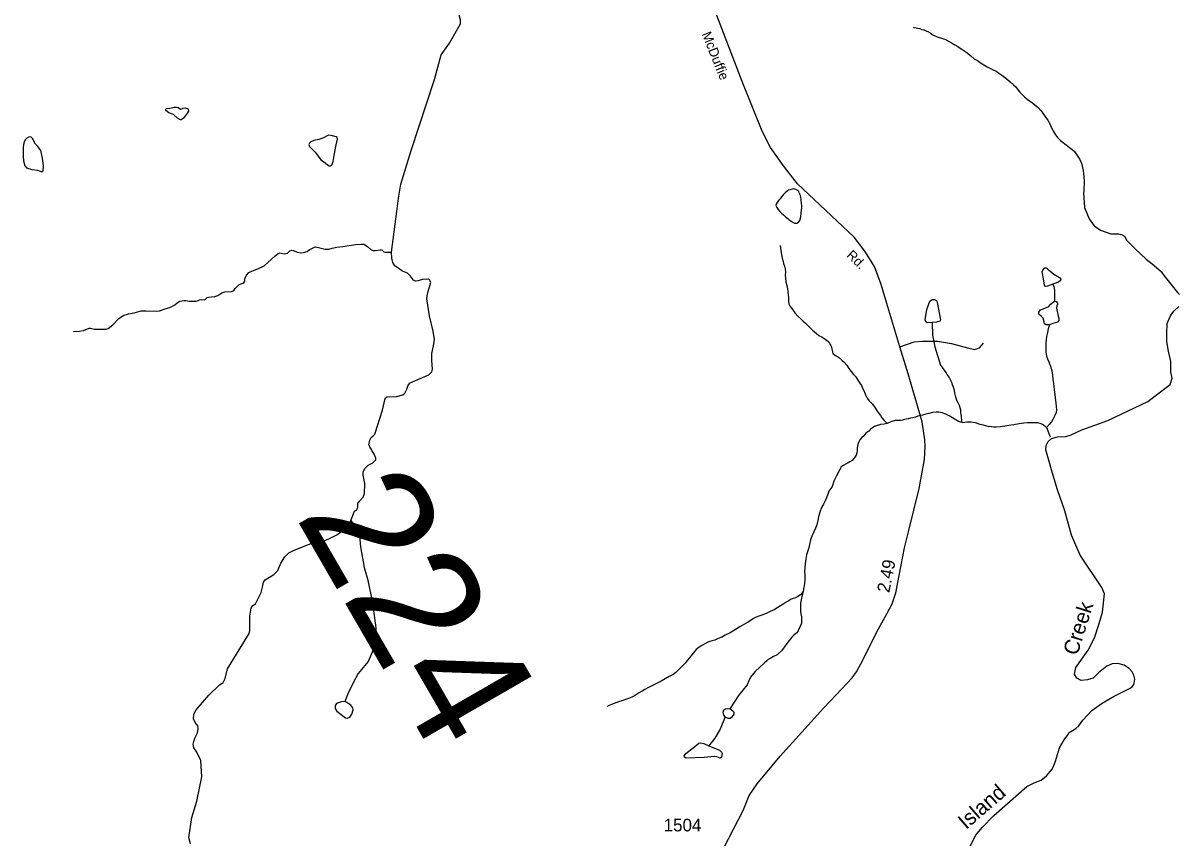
# Model space of a CAD drawing. Extents: x 2056842 to 2160602, y 826753 to 1016856.
# Drawn here: x 2137510 to 2148901, y 1002731 to 1010773 of the extents above; entities that cross this region are included whole.
import ezdxf

# ---------------------------------------------------------------- set-up
doc = ezdxf.new("R2010")
doc.units = 0
for name, color, linetype in [('Exist Boundary Political CountyLine', 7, 'Continuous'), ('Exist Hydrographic Creek Single Shore', 7, 'Continuous'), ('Exist Hydrographic Creek Single Shore Label', 7, 'Continuous'), ('Exist Hydrographic Misc Water Feature', 7, 'Continuous'), ('Exist Road Non-System Type 51', 7, 'Continuous'), ('Exist Road Secondary Mileage Hundredths English Label', 7, 'Continuous'), ('Exist Road Secondary Structure Standard Bridge Number Label', 7, 'Continuous'), ('Exist Road Secondary Type 51 Attributed', 7, 'Continuous'), ('Exist Road Secondary Type 51 Label', 7, 'Continuous'), ('Exist Road Secondary Type 51 Number Label', 7, 'Continuous')]:
    doc.layers.add(name, color=color, linetype=linetype)

msp = doc.modelspace()

# ---------------------------------------------------------------- linework, layer by layer
at = {"layer": 'Exist Boundary Political CountyLine'}
for points in [[(2147953, 1006759), (2148211, 1006850), (2148604, 1007039), (2148676, 1007094), (2148824, 1007207), (2148846, 1007270), (2148831, 1007332), (2148831, 1007433), (2148809, 1007534), (2148792, 1007631), (2148792, 1007710), (2148795, 1007807), (2148828, 1007885), (2148861, 1007931), (2148910, 1007976)], [(2147660, 1003411), (2147678, 1003447), (2147693, 1003489), (2147732, 1003620), (2147780, 1003699), (2147815, 1003750), (2147830, 1003773), (2147893, 1003812), (2147925, 1003839), (2147964, 1003892), (2148052, 1003988), (2148153, 1004063), (2148271, 1004129), (2148424, 1004207), (2148449, 1004224), (2148465, 1004245), (2148469, 1004260), (2148478, 1004299), (2148466, 1004339), (2148449, 1004372), (2148422, 1004404), (2148372, 1004435), (2148310, 1004453), (2148254, 1004448), (2148201, 1004427), (2148118, 1004361), (2148065, 1004308), (2148008, 1004291), (2147947, 1004286), (2147903, 1004308), (2147881, 1004348), (2147894, 1004413), (2148017, 1004585), (2148079, 1004707), (2148126, 1004847), (2148156, 1004961), (2148178, 1005139), (2148150, 1005202), (2147936, 1005523), (2147853, 1005720), (2147787, 1005961), (2147715, 1006167), (2147660, 1006342), (2147625, 1006469), (2147599, 1006561), (2147603, 1006605), (2147621, 1006645), (2147656, 1006675), (2147713, 1006689), (2147796, 1006693), (2147848, 1006710), (2147953, 1006759)], [(2146843, 1002629), (2146909, 1002757), (2146970, 1002835), (2147084, 1002954), (2147412, 1003239), (2147482, 1003275), (2147553, 1003302), (2147604, 1003343), (2147660, 1003411)]]:
    msp.add_lwpolyline(points, dxfattribs=at)
at = {"layer": 'Exist Hydrographic Creek Single Shore'}
for points in [[(2141145, 1008513), (2141198, 1008915), (2141214, 1009047), (2141235, 1009184), (2141339, 1009515), (2141569, 1010217), (2141635, 1010460), (2141717, 1010575), (2141825, 1010767), (2141824, 1010805), (2141743, 1011123)], [(2138009, 1007730), (2138065, 1007732), (2138105, 1007739), (2138161, 1007761), (2138176, 1007763), (2138216, 1007754), (2138272, 1007752), (2138331, 1007752), (2138351, 1007759), (2138394, 1007795), (2138454, 1007859), (2138498, 1007888), (2138549, 1007904), (2138605, 1007915), (2138676, 1007933), (2138722, 1007934), (2138822, 1007930), (2138857, 1007935), (2138911, 1007952), (2138958, 1007968), (2139006, 1007994), (2139029, 1008014), (2139058, 1008028), (2139098, 1008037), (2139115, 1008036), (2139150, 1008030), (2139218, 1008029), (2139237, 1008035), (2139251, 1008042), (2139271, 1008044), (2139296, 1008041), (2139311, 1008050), (2139325, 1008065), (2139339, 1008069), (2139370, 1008073), (2139403, 1008076), (2139430, 1008086), (2139470, 1008112), (2139499, 1008120), (2139565, 1008124), (2139590, 1008133), (2139602, 1008155), (2139638, 1008189), (2139667, 1008202), (2139685, 1008208), (2139698, 1008225), (2139698, 1008248), (2139715, 1008287), (2139737, 1008311), (2139774, 1008328), (2139827, 1008347), (2139889, 1008377), (2139926, 1008411), (2139995, 1008472), (2140025, 1008501), (2140044, 1008506), (2140087, 1008497), (2140117, 1008503), (2140142, 1008527), (2140160, 1008531), (2140177, 1008528), (2140213, 1008513), (2140250, 1008507), (2140276, 1008508), (2140311, 1008519), (2140333, 1008535), (2140384, 1008562), (2140396, 1008564), (2140423, 1008558), (2140491, 1008541), (2140525, 1008541), (2140559, 1008551), (2140604, 1008563), (2140662, 1008568), (2140792, 1008589), (2140848, 1008592), (2140871, 1008590), (2140907, 1008569), (2140945, 1008534), (2140964, 1008529), (2140983, 1008529), (2141031, 1008537), (2141048, 1008534), (2141069, 1008517), (2141086, 1008511), (2141117, 1008511), (2141145, 1008513)], [(2140742, 1005863), (2140780, 1005956), (2140804, 1005972), (2140812, 1005993), (2140811, 1006033), (2140830, 1006055), (2140865, 1006093), (2140879, 1006130), (2140881, 1006231), (2140864, 1006311), (2140866, 1006345), (2140885, 1006382), (2140913, 1006412), (2140961, 1006435), (2140990, 1006462), (2140990, 1006480), (2140972, 1006518), (2140931, 1006592), (2140921, 1006611), (2140930, 1006656), (2140943, 1006683), (2140962, 1006699), (2140981, 1006715), (2141057, 1006953), (2141077, 1007054), (2141086, 1007074), (2141103, 1007084), (2141193, 1007088), (2141257, 1007106), (2141277, 1007122), (2141296, 1007161), (2141308, 1007201), (2141328, 1007224), (2141405, 1007255), (2141511, 1007302), (2141542, 1007333), (2141550, 1007357), (2141541, 1007442), (2141543, 1007514), (2141560, 1007589), (2141568, 1007649), (2141554, 1007733), (2141520, 1007885), (2141492, 1008052), (2141495, 1008081), (2141507, 1008126), (2141523, 1008180), (2141531, 1008214), (2141524, 1008237), (2141509, 1008246), (2141446, 1008243), (2141406, 1008228), (2141382, 1008227), (2141362, 1008237), (2141331, 1008275), (2141303, 1008305), (2141253, 1008326), (2141176, 1008378), (2141157, 1008409), (2141148, 1008453), (2141145, 1008513)], [(2139162, 1002672), (2139145, 1002735), (2139176, 1002932), (2139223, 1003093), (2139274, 1003336), (2139264, 1003494), (2139223, 1003577), (2139194, 1003619), (2139188, 1003657), (2139193, 1003683), (2139206, 1003715), (2139231, 1003769), (2139237, 1003811), (2139235, 1003838), (2139209, 1003870), (2139190, 1003906), (2139194, 1003954), (2139217, 1003997), (2139344, 1004139), (2139448, 1004242), (2139483, 1004267), (2139504, 1004304), (2139528, 1004400), (2139741, 1004748), (2139747, 1004779), (2139746, 1004919), (2139759, 1004998), (2139777, 1005025), (2139802, 1005043), (2139859, 1005155), (2139871, 1005205), (2139881, 1005255), (2139899, 1005279), (2139984, 1005331), (2140024, 1005372), (2140052, 1005442), (2140091, 1005505), (2140131, 1005544), (2140185, 1005570), (2140327, 1005627), (2140406, 1005656), (2140482, 1005666), (2140518, 1005679), (2140558, 1005701), (2140606, 1005724), (2140689, 1005785), (2140719, 1005811), (2140730, 1005831), (2140742, 1005863)]]:
    msp.add_lwpolyline(points, dxfattribs=at)
at = {"layer": 'Exist Hydrographic Misc Water Feature'}
msp.add_line((2146778, 1006833), (2146768, 1006835), dxfattribs=at)
for points in [[(2146291, 1010733), (2146333, 1010723), (2146357, 1010719), (2146375, 1010711), (2146395, 1010707), (2146409, 1010701), (2146434, 1010689), (2146456, 1010677), (2146478, 1010661), (2146504, 1010647), (2146536, 1010634), (2146568, 1010624), (2146600, 1010614), (2146618, 1010608), (2146640, 1010596), (2146668, 1010578), (2146702, 1010560), (2146730, 1010544), (2146754, 1010527), (2146780, 1010509), (2146810, 1010489), (2146840, 1010467), (2146859, 1010449), (2146893, 1010421), (2146923, 1010403), (2146961, 1010377), (2147003, 1010350), (2147019, 1010342), (2147045, 1010330), (2147073, 1010316), (2147107, 1010298), (2147135, 1010280), (2147166, 1010260), (2147192, 1010241), (2147220, 1010217), (2147248, 1010193), (2147280, 1010165), (2147301, 1010143), (2147315, 1010125), (2147343, 1010091), (2147363, 1010071), (2147388, 1010045), (2147416, 1010024), (2147438, 1010006), (2147468, 1009986), (2147494, 1009964), (2147518, 1009942), (2147554, 1009906), (2147576, 1009874), (2147595, 1009846), (2147617, 1009815), (2147631, 1009791), (2147643, 1009763), (2147653, 1009739), (2147673, 1009703), (2147694, 1009671), (2147714, 1009643), (2147742, 1009615), (2147770, 1009594), (2147798, 1009572), (2147832, 1009546), (2147858, 1009526), (2147881, 1009506), (2147895, 1009486), (2147915, 1009456), (2147933, 1009426), (2147941, 1009412), (2147943, 1009408)], [(2139113, 1009862), (2139093, 1009836), (2139070, 1009820), (2139062, 1009820), (2139033, 1009836), (2138995, 1009870), (2138983, 1009876), (2138949, 1009888), (2138917, 1009912), (2138917, 1009924), (2138925, 1009931), (2138957, 1009933), (2139002, 1009942), (2139023, 1009943), (2139039, 1009939), (2139064, 1009925), (2139077, 1009926), (2139088, 1009935), (2139110, 1009937), (2139133, 1009929), (2139140, 1009919), (2139142, 1009905), (2139133, 1009888), (2139113, 1009862)], [(2137510, 1009519), (2137511, 1009457), (2137516, 1009414), (2137528, 1009364), (2137543, 1009346), (2137595, 1009329), (2137652, 1009322), (2137685, 1009310), (2137700, 1009309), (2137708, 1009316), (2137711, 1009364), (2137702, 1009441), (2137684, 1009515), (2137657, 1009554), (2137633, 1009577), (2137604, 1009634), (2137589, 1009646), (2137569, 1009650), (2137546, 1009639), (2137531, 1009620), (2137518, 1009590), (2137510, 1009549), (2137510, 1009519)], [(2140410, 1009473), (2140448, 1009425), (2140472, 1009407), (2140513, 1009376), (2140530, 1009364), (2140543, 1009363), (2140555, 1009371), (2140570, 1009406), (2140583, 1009487), (2140600, 1009573), (2140611, 1009629), (2140609, 1009644), (2140600, 1009651), (2140561, 1009662), (2140527, 1009666), (2140509, 1009661), (2140473, 1009641), (2140428, 1009626), (2140379, 1009614), (2140348, 1009602), (2140334, 1009589), (2140328, 1009574), (2140334, 1009557), (2140362, 1009530), (2140390, 1009499), (2140410, 1009473)], [(2147943, 1009408), (2147953, 1009379), (2147961, 1009347), (2147966, 1009317), (2147970, 1009285), (2147974, 1009257), (2147976, 1009211), (2147976, 1009179), (2147975, 1009149), (2147973, 1009113), (2147971, 1009097), (2147980, 1008954), (2148026, 1008841), (2148076, 1008773), (2148139, 1008729), (2148239, 1008693), (2148287, 1008694), (2148314, 1008693), (2148353, 1008683), (2148375, 1008669), (2148396, 1008627), (2148480, 1008546), (2148588, 1008443), (2148647, 1008397), (2148737, 1008321), (2148755, 1008291), (2148778, 1008261), (2148898, 1008116), (2148916, 1008096)], [(2145038, 1008857), (2145058, 1008841), (2145068, 1008833), (2145082, 1008823), (2145098, 1008812), (2145118, 1008800), (2145128, 1008798), (2145142, 1008800), (2145160, 1008808), (2145172, 1008826), (2145182, 1008862), (2145185, 1008900), (2145193, 1008950), (2145193, 1008962), (2145187, 1009002), (2145185, 1009016), (2145185, 1009032), (2145183, 1009052), (2145177, 1009072), (2145173, 1009084), (2145165, 1009098), (2145161, 1009110), (2145153, 1009120), (2145134, 1009132), (2145112, 1009136), (2145096, 1009135), (2145074, 1009127), (2145058, 1009123), (2145047, 1009113), (2145027, 1009097), (2145009, 1009079), (2144991, 1009059), (2144977, 1009039), (2144963, 1009023), (2144947, 1009003), (2144939, 1008987), (2144935, 1008975), (2144937, 1008967), (2144945, 1008953), (2144957, 1008935), (2144975, 1008915), (2144992, 1008897), (2145014, 1008879), (2145030, 1008861), (2145038, 1008857)], [(2144977, 1008577), (2144985, 1008529), (2144991, 1008485), (2144997, 1008453), (2145008, 1008419), (2145012, 1008401), (2145020, 1008375), (2145028, 1008347), (2145030, 1008319), (2145028, 1008287), (2145030, 1008255), (2145034, 1008221), (2145043, 1008183), (2145049, 1008151), (2145053, 1008125), (2145057, 1008087), (2145059, 1008065), (2145061, 1008027), (2145065, 1008003), (2145078, 1007975), (2145092, 1007955), (2145108, 1007932), (2145122, 1007914), (2145156, 1007878), (2145184, 1007850), (2145206, 1007832), (2145228, 1007812), (2145244, 1007796), (2145268, 1007772), (2145297, 1007742), (2145313, 1007728), (2145335, 1007709), (2145361, 1007691), (2145389, 1007677), (2145421, 1007655), (2145447, 1007635), (2145465, 1007615), (2145477, 1007593), (2145483, 1007577), (2145489, 1007555), (2145493, 1007529), (2145498, 1007509), (2145510, 1007501), (2145524, 1007493), (2145552, 1007476), (2145586, 1007448), (2145608, 1007428), (2145634, 1007396), (2145654, 1007364), (2145702, 1007306), (2145723, 1007282), (2145745, 1007250), (2145763, 1007220), (2145779, 1007195), (2145795, 1007165), (2145805, 1007141), (2145821, 1007105), (2145835, 1007071), (2145854, 1007047), (2145884, 1007017), (2145908, 1006985), (2145936, 1006943), (2145954, 1006917), (2145968, 1006899), (2145982, 1006877), (2146004, 1006850), (2146024, 1006832), (2146035, 1006822)], [(2147669, 1008198), (2147616, 1008178), (2147594, 1008174), (2147584, 1008188), (2147577, 1008248), (2147564, 1008319), (2147570, 1008336), (2147589, 1008358), (2147604, 1008358), (2147619, 1008346), (2147676, 1008294), (2147733, 1008262), (2147747, 1008245), (2147744, 1008233), (2147723, 1008218), (2147669, 1008198)], [(2147669, 1008198), (2147676, 1008175), (2147684, 1008137), (2147685, 1008093), (2147683, 1008047), (2147683, 1008030)], [(2146477, 1007820), (2146429, 1007816), (2146417, 1007823), (2146409, 1007844), (2146424, 1007948), (2146455, 1008030), (2146477, 1008047), (2146501, 1008047), (2146522, 1008032), (2146537, 1007965), (2146558, 1007844), (2146554, 1007830), (2146520, 1007823), (2146477, 1007820)], [(2147634, 1007795), (2147600, 1007796), (2147587, 1007806), (2147579, 1007837), (2147572, 1007861), (2147557, 1007877), (2147530, 1007900), (2147528, 1007919), (2147546, 1007942), (2147589, 1007960), (2147628, 1007976), (2147644, 1007998), (2147683, 1008030)], [(2147683, 1008030), (2147699, 1008025), (2147712, 1008009), (2147713, 1007998), (2147706, 1007984), (2147705, 1007959), (2147720, 1007881), (2147728, 1007861), (2147728, 1007837), (2147714, 1007821), (2147669, 1007807), (2147634, 1007795)], [(2146477, 1007820), (2146481, 1007695), (2146503, 1007577), (2146560, 1007398), (2146578, 1007370), (2146594, 1007350), (2146616, 1007322), (2146630, 1007296), (2146644, 1007276), (2146657, 1007250), (2146667, 1007230), (2146675, 1007207), (2146685, 1007183), (2146693, 1007151), (2146699, 1007121), (2146705, 1007095), (2146711, 1007075), (2146719, 1007051), (2146734, 1007023), (2146744, 1007001), (2146750, 1006981), (2146756, 1006957), (2146758, 1006931), (2146760, 1006911), (2146762, 1006895), (2146764, 1006879), (2146766, 1006859), (2146768, 1006847), (2146768, 1006839), (2146768, 1006835)], [(2147634, 1007795), (2147630, 1007785), (2147620, 1007755), (2147615, 1007719), (2147605, 1007679), (2147601, 1007647), (2147597, 1007619), (2147597, 1007587), (2147598, 1007551), (2147600, 1007525), (2147606, 1007487), (2147616, 1007459), (2147630, 1007425), (2147632, 1007419)], [(2147632, 1007419), (2147645, 1007387), (2147657, 1007343), (2147665, 1007297), (2147669, 1007255), (2147674, 1007219), (2147678, 1007187), (2147682, 1007153), (2147686, 1007109), (2147690, 1007073), (2147697, 1007027), (2147701, 1006989), (2147703, 1006957), (2147699, 1006931), (2147687, 1006899), (2147668, 1006861), (2147654, 1006839), (2147632, 1006813), (2147606, 1006781)], [(2146768, 1006835), (2146756, 1006835), (2146732, 1006843), (2146710, 1006857), (2146678, 1006879), (2146646, 1006896), (2146612, 1006914), (2146576, 1006928), (2146544, 1006932), (2146516, 1006932), (2146482, 1006930), (2146444, 1006921), (2146414, 1006915), (2146382, 1006905), (2146358, 1006899), (2146336, 1006893), (2146314, 1006885), (2146288, 1006877), (2146264, 1006873), (2146242, 1006867), (2146222, 1006863), (2146194, 1006858), (2146184, 1006856), (2146164, 1006852), (2146142, 1006852), (2146112, 1006850), (2146092, 1006846), (2146078, 1006840), (2146064, 1006834), (2146040, 1006824), (2146035, 1006822)], [(2146778, 1006833), (2146798, 1006835), (2146820, 1006837), (2146848, 1006837), (2146862, 1006837), (2146900, 1006832), (2146946, 1006816), (2146982, 1006808), (2147013, 1006798), (2147037, 1006792), (2147040, 1006794), (2147087, 1006788), (2147109, 1006790), (2147148, 1006793), (2147194, 1006799), (2147232, 1006805), (2147282, 1006813), (2147334, 1006821), (2147382, 1006827), (2147418, 1006830), (2147458, 1006832), (2147488, 1006832), (2147516, 1006832), (2147548, 1006820), (2147574, 1006807), (2147594, 1006791), (2147606, 1006781)], [(2146035, 1006822), (2146005, 1006816), (2145967, 1006811), (2145937, 1006803), (2145909, 1006791), (2145869, 1006765), (2145851, 1006747), (2145823, 1006725), (2145803, 1006701), (2145785, 1006683), (2145765, 1006659), (2145753, 1006641), (2145747, 1006623), (2145741, 1006600), (2145738, 1006578), (2145736, 1006560), (2145734, 1006532), (2145728, 1006510), (2145716, 1006490), (2145702, 1006474), (2145688, 1006458), (2145664, 1006442), (2145650, 1006434), (2145628, 1006422), (2145606, 1006412), (2145594, 1006404), (2145578, 1006390), (2145572, 1006378), (2145563, 1006364), (2145549, 1006336), (2145535, 1006304), (2145521, 1006278), (2145509, 1006251), (2145499, 1006221), (2145491, 1006201), (2145477, 1006179), (2145459, 1006153), (2145448, 1006125), (2145434, 1006087), (2145422, 1006059), (2145404, 1006027), (2145386, 1005991), (2145368, 1005945), (2145357, 1005901), (2145349, 1005865), (2145339, 1005821), (2145325, 1005789), (2145309, 1005753), (2145291, 1005711), (2145278, 1005674), (2145266, 1005628), (2145256, 1005586), (2145238, 1005524), (2145232, 1005486), (2145225, 1005436), (2145221, 1005400), (2145221, 1005396), (2145219, 1005358), (2145221, 1005324), (2145221, 1005280), (2145217, 1005242), (2145212, 1005202), (2145206, 1005166), (2145204, 1005162)], [(2147606, 1006781), (2147640, 1006689)], [(2140742, 1005863), (2140778, 1005809), (2140798, 1005793), (2140814, 1005780), (2140824, 1005766), (2140825, 1005748), (2140839, 1005603), (2140876, 1005400), (2140907, 1005290), (2140941, 1005131), (2140966, 1004976), (2140990, 1004805), (2140992, 1004744), (2140983, 1004674), (2140964, 1004589), (2140913, 1004473), (2140815, 1004353), (2140767, 1004263), (2140716, 1004159), (2140683, 1004078)], [(2145204, 1005162), (2145178, 1005132), (2145152, 1005114), (2145128, 1005100), (2145106, 1005094), (2145080, 1005084), (2145062, 1005072), (2145038, 1005058), (2145006, 1005039), (2144982, 1005023), (2144955, 1005005), (2144919, 1004983), (2144879, 1004965), (2144845, 1004951), (2144807, 1004934), (2144757, 1004918), (2144735, 1004906), (2144715, 1004896), (2144663, 1004862), (2144627, 1004840), (2144579, 1004814), (2144528, 1004781), (2144486, 1004757), (2144436, 1004731), (2144402, 1004713), (2144366, 1004699), (2144332, 1004684), (2144294, 1004674), (2144264, 1004662), (2144234, 1004646), (2144204, 1004630), (2144176, 1004610), (2144150, 1004590), (2144123, 1004559), (2144103, 1004535), (2144085, 1004509), (2144061, 1004481), (2144045, 1004461), (2144041, 1004457), (2144009, 1004423), (2143975, 1004389), (2143949, 1004363), (2143922, 1004345), (2143884, 1004324), (2143844, 1004300), (2143804, 1004280), (2143758, 1004254), (2143724, 1004238), (2143678, 1004216), (2143644, 1004197), (2143616, 1004181), (2143580, 1004159), (2143550, 1004139), (2143521, 1004125), (2143491, 1004111), (2143453, 1004099), (2143417, 1004084), (2143383, 1004074), (2143357, 1004066), (2143315, 1004048), (2143283, 1004034), (2143275, 1004028)], [(2145204, 1005162), (2145194, 1005128), (2145184, 1005082), (2145180, 1005050), (2145180, 1005022), (2145179, 1004996), (2145179, 1004966), (2145183, 1004942), (2145187, 1004912), (2145187, 1004874), (2145187, 1004852), (2145183, 1004834), (2145173, 1004812), (2145163, 1004796), (2145154, 1004776), (2145142, 1004756), (2145132, 1004748), (2145114, 1004732), (2145094, 1004712), (2145080, 1004696), (2145066, 1004680), (2145044, 1004650), (2145020, 1004617), (2144990, 1004579), (2144963, 1004551), (2144947, 1004537), (2144913, 1004521), (2144887, 1004507), (2144861, 1004491), (2144845, 1004479), (2144819, 1004455), (2144779, 1004416), (2144731, 1004374), (2144684, 1004317), (2144668, 1004282), (2144652, 1004244), (2144566, 1004137), (2144482, 1004004)], [(2140683, 1004078), (2140650, 1004073), (2140620, 1004065), (2140603, 1004058), (2140594, 1004048), (2140589, 1004031), (2140589, 1004009), (2140606, 1003982), (2140689, 1003918), (2140711, 1003914), (2140732, 1003924), (2140753, 1003953), (2140767, 1003994), (2140762, 1004017), (2140742, 1004043), (2140704, 1004069), (2140683, 1004078)], [(2144435, 1003925), (2144424, 1003942), (2144416, 1003971), (2144423, 1003994), (2144437, 1004006), (2144457, 1004010), (2144482, 1004004)], [(2144435, 1003925), (2144463, 1003913), (2144486, 1003913), (2144508, 1003929), (2144524, 1003953), (2144523, 1003969), (2144511, 1003984), (2144482, 1004004)], [(2144435, 1003925), (2144385, 1003806), (2144333, 1003715), (2144276, 1003640)], [(2144276, 1003640), (2144381, 1003596), (2144401, 1003579), (2144405, 1003564), (2144401, 1003529), (2144385, 1003518), (2144354, 1003533), (2144326, 1003535), (2144228, 1003526), (2144051, 1003519), (2144034, 1003530), (2144032, 1003543), (2144048, 1003565), (2144136, 1003634), (2144176, 1003666), (2144194, 1003671), (2144226, 1003663), (2144276, 1003640)]]:
    msp.add_lwpolyline(points, dxfattribs=at)
at = {"layer": 'Exist Road Non-System Type 51'}
msp.add_lwpolyline([(2146158, 1007579), (2146301, 1007626), (2146383, 1007635), (2146530, 1007635), (2146669, 1007610), (2146825, 1007567), (2146895, 1007553), (2146945, 1007569), (2146983, 1007616)], dxfattribs=at)
at = {"layer": 'Exist Road Secondary Type 51 Attributed'}
msp.add_lwpolyline([(2144422, 1002634), (2144612, 1003003), (2144673, 1003149), (2144752, 1003266), (2144977, 1003538), (2145407, 1004011), (2145530, 1004143), (2145688, 1004313), (2145731, 1004372), (2145797, 1004494), (2145931, 1004766), (2146030, 1004944), (2146083, 1005043), (2146119, 1005151), (2146173, 1005423), (2146203, 1005594), (2146243, 1005751), (2146350, 1006180), (2146402, 1006465), (2146409, 1006594), (2146404, 1006660), (2146379, 1006839), (2146240, 1007313), (2146158, 1007579), (2146029, 1008005), (2145973, 1008195), (2145909, 1008370), (2145814, 1008524), (2145708, 1008661), (2145538, 1008822), (2145150, 1009188), (2145010, 1009363), (2144883, 1009547), (2144799, 1009708), (2144604, 1010197), (2144328, 1010917)], dxfattribs=at)

# ---------------------------------------------------------------- texts
at = {"layer": 'Exist Hydrographic Creek Single Shore Label'}
for s, rotation, p in [('Creek', 72.4346, (2147908, 1004524)), ('Island', 40.8778, (2146812, 1002809))]:
    msp.add_text(s, height=150, rotation=rotation, dxfattribs=at).set_placement(p)
at = {"layer": 'Exist Road Secondary Mileage Hundredths English Label'}
msp.add_text('2.49', height=125, rotation=78.6996, dxfattribs=at).set_placement((2146054, 1005145))
at = {"layer": 'Exist Road Secondary Structure Standard Bridge Number Label'}
msp.add_text('224', height=1230.3, rotation=300, dxfattribs=at).set_placement((2140190, 1005907))
at = {"layer": 'Exist Road Secondary Type 51 Label'}
for s, rotation, p in [('McDuffie', 291.8711, (2144203, 1010666)), ('Rd.', 316.1309, (2145626, 1008474))]:
    msp.add_text(s, height=95, rotation=rotation, dxfattribs=at).set_placement(p)
at = {"layer": 'Exist Road Secondary Type 51 Number Label'}
msp.add_text('1504', height=125, dxfattribs=at).set_placement((2143829, 1002796))

doc.saveas('drawing.dxf')
